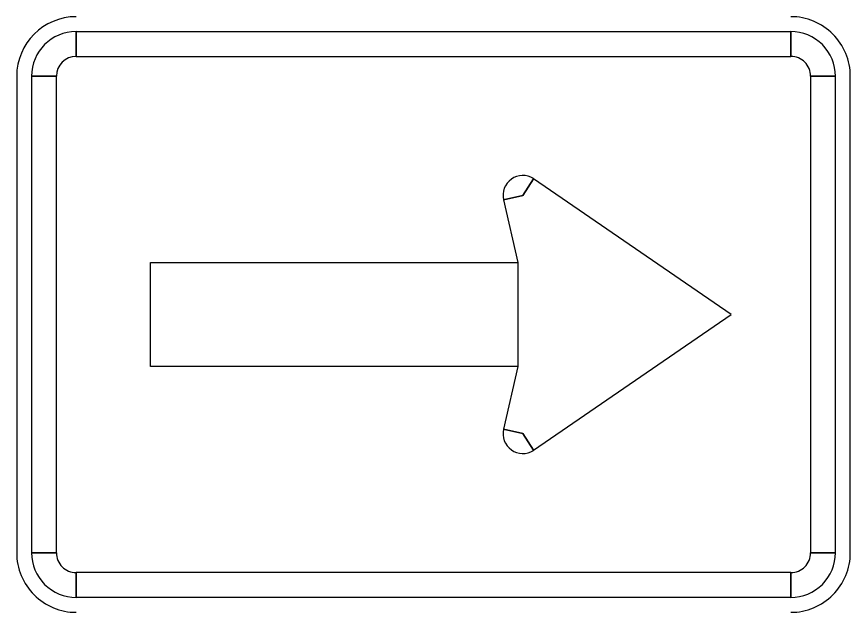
# Model space of a CAD drawing. Extents: x 10133 to 81668, y 5524 to 11018.
# Drawn here: x 29573.9 to 29665.8, y 9374.2 to 9439.8 of the extents above; entities that cross this region are included whole.
import ezdxf

# ---------------------------------------------------------------- set-up
doc = ezdxf.new("R2010")
doc.units = 0
doc.layers.add('Level 6', color=7, linetype='Continuous')

msp = doc.modelspace()

# ---------------------------------------------------------------- linework, layer by layer
at = {"layer": 'Level 6'}
for p, q in [((29580.491, 9435.454), (29580.491, 9438.166)), ((29659.234, 9438.166), (29659.234, 9435.454)), ((29573.93, 9433.266), (29573.93, 9380.771)), ((29575.57, 9433.266), (29578.304, 9433.266)), ((29661.421, 9433.266), (29664.155, 9433.266)), ((29665.796, 9380.771), (29665.796, 9433.266)), ((29629.705, 9420.143), (29630.873, 9421.98)), ((29627.575, 9419.661), (29629.705, 9420.143)), ((29629.705, 9393.895), (29627.575, 9394.376)), ((29630.873, 9392.058), (29629.705, 9393.895)), ((29578.304, 9380.771), (29575.57, 9380.771)), ((29664.155, 9380.771), (29661.421, 9380.771)), ((29580.491, 9375.872), (29580.491, 9378.584)), ((29659.234, 9378.584), (29659.234, 9375.872))]:
    msp.add_line(p, q, dxfattribs=at)
for points in [[(29659.234, 9438.166), (29580.491, 9438.166), (29580.491, 9435.454), (29659.234, 9435.454), (29659.234, 9438.166)], [(29575.57, 9433.266), (29575.57, 9380.771), (29578.304, 9380.771), (29578.304, 9433.266), (29575.57, 9433.266)], [(29664.155, 9380.771), (29664.155, 9433.266), (29661.421, 9433.266), (29661.421, 9380.771), (29664.155, 9380.771)], [(29652.672, 9407.019), (29630.873, 9421.98), (29629.705, 9420.143), (29627.575, 9419.661), (29629.159, 9412.75), (29629.159, 9401.288), (29627.575, 9394.376), (29629.705, 9393.895), (29630.873, 9392.058), (29652.672, 9407.019)], [(29588.694, 9401.288), (29588.694, 9412.75), (29629.159, 9412.75), (29629.159, 9401.288), (29588.694, 9401.288)], [(29580.491, 9375.872), (29659.234, 9375.872), (29659.234, 9378.584), (29580.491, 9378.584), (29580.491, 9375.872)]]:
    msp.add_lwpolyline(points, close=True, dxfattribs=at)
for centre, radius, start, end in [((29580.491, 9433.266), 6.562, 90.00021, 179.99985), ((29659.234, 9433.266), 6.562, 0, 90.00021), ((29580.491, 9433.266), 4.921, 90.00021, 179.99985), ((29659.234, 9433.266), 4.921, 0, 90.00021), ((29580.491, 9433.266), 2.187, 90.00021, 179.99985), ((29659.234, 9433.266), 2.187, 0, 90.00021), ((29629.705, 9420.143), 2.187, 57.72435, 192.95041), ((29629.705, 9393.895), 2.187, 167.04986, 302.27592), ((29580.491, 9380.771), 6.562, 179.99985, 270.00006), ((29580.491, 9380.771), 4.921, 179.99985, 270.00006), ((29580.491, 9380.771), 2.187, 179.99985, 270.00006), ((29659.234, 9380.771), 6.562, 270.00006, 0.00027), ((29659.234, 9380.771), 4.921, 270.00006, 0.00027), ((29659.234, 9380.771), 2.187, 270.00006, 0.00027)]:
    msp.add_arc(centre, radius, start, end, dxfattribs=at)

doc.saveas('drawing.dxf')
